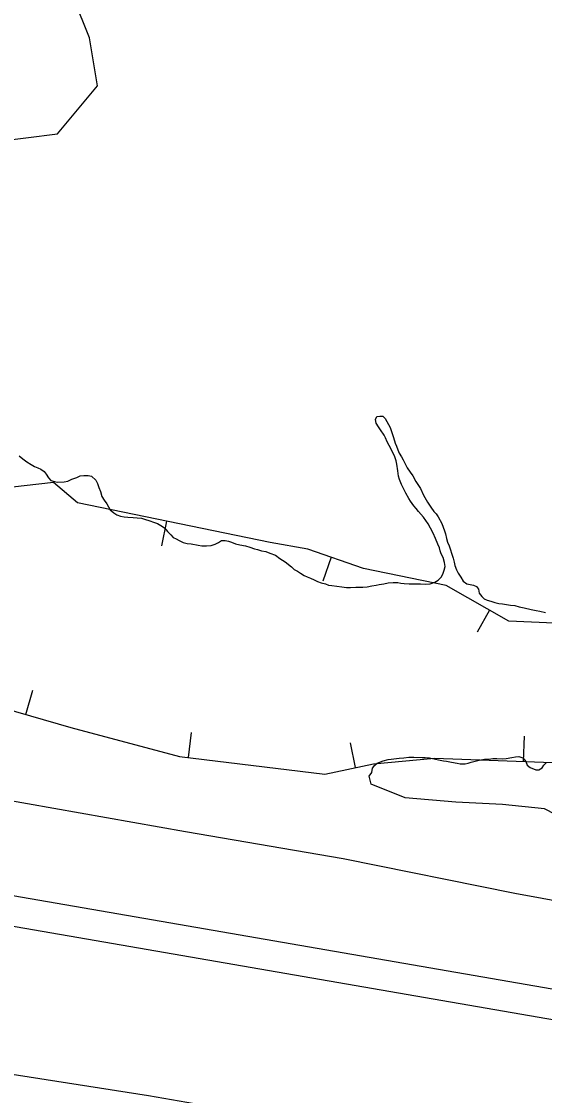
# Model space of a CAD drawing. Extents: x 3187622 to 3225504, y 800805 to 826213.
# Drawn here: x 3206222 to 3206739, y 808349 to 809409 of the extents above; entities that cross this region are included whole.
import ezdxf

# ---------------------------------------------------------------- set-up
doc = ezdxf.new("R2010")
doc.units = 0
for name, color, linetype in [('V-BORW-LINE', 7, 'Continuous'), ('V-LEVE-TOET', 7, 'Continuous'), ('V-SITE-VEGE', 7, 'Continuous'), ('V-SURV-LINE', 7, 'Continuous')]:
    doc.layers.add(name, color=color, linetype=linetype)

msp = doc.modelspace()

# ---------------------------------------------------------------- linework, layer by layer
at = {"layer": 'V-BORW-LINE'}
for p, q in [((3206365.3, 808916.2), (3206360.3, 808891.7)), ((3206527.9, 808880.5), (3206519.8, 808856.8)), ((3206684.5, 808828.4), (3206672.2, 808806.6)), ((3206226.2, 808725.3), (3206233.2, 808749.3)), ((3206387.1, 808682.7), (3206390.1, 808707.5)), ((3206552.1, 808672.8), (3206547, 808697.3)), ((3206718, 808679), (3206718.9, 808704))]:
    msp.add_line(p, q, dxfattribs=at)
for points in [[(3206875.1, 808809.7), (3206703.7, 808817.5), (3206641.8, 808852.6), (3206559.9, 808869.5), (3206504.8, 808888.3), (3206467.6, 808895.1), (3206277.3, 808934.3), (3206253.7, 808954.4), (3206198.2, 808947.9), (3206103.1, 808935.7), (3205991.3, 808953.7), (3205857, 809000.9), (3205867.7, 809021.4), (3205941.8, 809041.6), (3206006.7, 809085.1), (3205878.3, 809062.1), (3205765.7, 809079.5), (3205584.2, 809112.5), (3205495, 809175.9), (3205413.3, 809226.3), (3205270.3, 809328.8), (3205185, 809406.4)], [(3205218.8, 809054.6), (3205276.2, 809029.7), (3205362, 808975.6), (3205479.3, 808924.6), (3205570.1, 808884.1), (3205615.4, 808848.5), (3205697.9, 808825.4), (3205769.3, 808815.9), (3205863, 808805.6), (3206025.5, 808768.9), (3206106.9, 808746.2), (3206203.6, 808731.8), (3206270.6, 808712.3), (3206378.2, 808683.8), (3206521.8, 808666.5), (3206569.8, 808676.5), (3206630.2, 808682.1), (3206764.8, 808677.3)]]:
    msp.add_lwpolyline(points, dxfattribs=at)
at = {"layer": 'V-LEVE-TOET'}
for points in [[(3208190, 808304.5), (3208038.9, 808332.2), (3207847.4, 808358.3), (3207684, 808384.8), (3207544.9, 808407.2), (3207382.8, 808431.1), (3207205.3, 808462.5), (3207029.3, 808495.2), (3206871.5, 808519.1), (3206709.4, 808548.5), (3206539.7, 808582.8), (3206383.9, 808609.5), (3206202, 808641.8), (3206032.6, 808669.3), (3205914.6, 808689.5), (3205792, 808708.7)], [(3205710.2, 808447.4), (3205899.2, 808420.9), (3206079.6, 808391), (3206347.5, 808349.1), (3206544.4, 808315.1), (3206732, 808287.8), (3206967.8, 808242.8), (3207149.9, 808207.2), (3207375.9, 808161.4), (3207630.1, 808116.1), (3207894.9, 808076.7), (3208125.4, 808039.4), (3208371.1, 807996)]]:
    msp.add_lwpolyline(points, dxfattribs=at)
at = {"layer": 'V-SITE-VEGE'}
for points in [[(3205871.1, 809456.3), (3205871.1, 809408.9), (3205823.7, 809353.7), (3205768.5, 809290.5), (3205729, 809235.3), (3205744.8, 809203.7), (3205823.7, 809195.8), (3205902.6, 809243.2), (3205950, 809243.2), (3205973.6, 809187.9), (3205989.4, 809156.3), (3206036.8, 809148.5), (3206123.5, 809172.1), (3206163, 809251.1), (3206194.6, 809290.5), (3206257.7, 809298.4), (3206297.1, 809345.8), (3206289.2, 809393.1), (3206257.7, 809472.1)], [(3206580.4, 809001), (3206576.7, 809006.1), (3206574.7, 809009.1), (3206572.5, 809012.7), (3206571.8, 809016.3), (3206573.1, 809019.3), (3206576.1, 809019.7), (3206579.2, 809019.7), (3206581.4, 809017.4), (3206583.1, 809014.6), (3206584.8, 809011.5), (3206586.3, 809008.7), (3206587.3, 809005.7), (3206589.5, 808998.6), (3206591.4, 808993), (3206592.4, 808990), (3206593.8, 808986.4), (3206595.3, 808983.3), (3206597.5, 808979.5), (3206599, 808976.7), (3206601, 808972.7), (3206603.2, 808968.6), (3206606.2, 808964.5), (3206608.6, 808960.7), (3206611.6, 808955.3), (3206616.3, 808948.5), (3206619.2, 808941.8), (3206623.2, 808935), (3206626.4, 808929.9), (3206629.6, 808925.5), (3206631.6, 808923.2), (3206633.8, 808920.4), (3206637.3, 808913.8), (3206638.7, 808910.3), (3206639.9, 808906.7), (3206640.9, 808903.7), (3206641.9, 808899.1), (3206643.1, 808895.3), (3206644.5, 808891.7), (3206646, 808887.9), (3206647, 808884.4), (3206648.4, 808879.6), (3206649.4, 808875.5), (3206650.1, 808872.5), (3206652, 808867.9), (3206653.5, 808864.8), (3206656, 808860.8), (3206658.4, 808856.9), (3206662.2, 808854.1), (3206668.7, 808853), (3206671.5, 808851.7), (3206673.7, 808848.9), (3206674.4, 808845.1), (3206676.9, 808841.8), (3206679.1, 808839.5), (3206682.2, 808838.2), (3206685.7, 808837.1), (3206689.7, 808835.8), (3206693.7, 808834.7), (3206697.3, 808834.4), (3206705.3, 808833.3), (3206709.4, 808832.7), (3206713.9, 808831.7), (3206718.7, 808830.6), (3206725.7, 808829), (3206730.5, 808827.9), (3206734.3, 808827.3), (3206739.8, 808826)], [(3206359.7, 808911.9), (3206363.2, 808909.6), (3206366.4, 808905.8), (3206369.7, 808902.7), (3206371.9, 808900.1), (3206374.7, 808898.6), (3206377.7, 808897), (3206381.7, 808895.2), (3206385.7, 808894.1), (3206389.5, 808893.8), (3206396.5, 808892.5), (3206400.1, 808891.9), (3206404.9, 808891.8), (3206409.4, 808892), (3206413.2, 808893.5), (3206416.5, 808895.2), (3206419.6, 808896.9), (3206423.4, 808897.1), (3206426.4, 808896.3), (3206429.4, 808895.5), (3206433.4, 808893.7), (3206437.7, 808892.6), (3206443.3, 808891.8), (3206447.5, 808890.5), (3206452.3, 808888.9), (3206455.3, 808888.1), (3206459.1, 808886.8), (3206463.4, 808886.2), (3206467.4, 808884.6), (3206472.9, 808882.5), (3206477.4, 808879.4), (3206482.4, 808876.1), (3206488.7, 808871), (3206491.4, 808868.4), (3206494.7, 808866.6), (3206497.7, 808864.8), (3206501.4, 808862.4), (3206504.2, 808861.1), (3206507.5, 808859.8), (3206511.2, 808858.3), (3206514.5, 808856.4), (3206518, 808855.1), (3206522.3, 808854.1), (3206525.5, 808853), (3206528.6, 808852.7), (3206533.6, 808851.9), (3206538.6, 808851.3), (3206543.2, 808850.7), (3206547, 808850.7), (3206552.3, 808850.9), (3206556.1, 808851.1), (3206559.4, 808851), (3206563.6, 808851.2), (3206568.2, 808852.2), (3206572.3, 808852.9), (3206575.3, 808853.6), (3206579.9, 808854.3), (3206584.4, 808855.2), (3206589.2, 808855.6), (3206593.8, 808855.6), (3206596.8, 808855), (3206600.1, 808854.7), (3206605.1, 808854.4), (3206616.2, 808854.3), (3206621.3, 808853.9), (3206625.8, 808854.4), (3206630.4, 808855.8), (3206633.7, 808857.8), (3206636.8, 808860.8), (3206638.3, 808863.8), (3206639.6, 808867.8), (3206640.5, 808871.3), (3206640, 808875.4), (3206638.6, 808880.2), (3206636.8, 808884), (3206635.6, 808886.8), (3206634.9, 808889.9), (3206633.4, 808893.4), (3206631, 808899), (3206628.8, 808904.1), (3206626.1, 808909.2), (3206623.9, 808913.5), (3206619.2, 808920.1), (3206614.2, 808925.8), (3206612, 808928.6), (3206609.7, 808931.1), (3206606.5, 808935.7), (3206604.8, 808938.5), (3206601.8, 808943.6), (3206600.1, 808946.9), (3206597.4, 808952.3), (3206595.4, 808957.1), (3206594.5, 808960.6), (3206593.8, 808965.7), (3206592.9, 808972.3), (3206592.2, 808975.8), (3206590.7, 808980.6), (3206585.3, 808990.8), (3206583.3, 808994.4), (3206581.6, 808998.2), (3206580.4, 809001)], [(3206219.5, 808980.6), (3206223.2, 808977.5), (3206227.2, 808974.6), (3206231.5, 808972.1), (3206234.7, 808970.2), (3206238, 808968.7), (3206241, 808967.4), (3206244.3, 808965.1), (3206246.5, 808962.5), (3206248.7, 808958.9), (3206251, 808956.1), (3206254.5, 808955.1), (3206257.5, 808954.5), (3206264.1, 808954.9), (3206267.9, 808955.6), (3206271.7, 808957.4), (3206276.8, 808959.3), (3206280.1, 808960.8), (3206283.6, 808961.2), (3206287.7, 808961.2), (3206291.2, 808960.4), (3206295.4, 808956.5), (3206297.1, 808953.2), (3206298.3, 808949.4), (3206300.1, 808945.3), (3206301.5, 808940.5), (3206303.7, 808936.9), (3206306.2, 808933.1), (3206307.9, 808930.3), (3206309.6, 808927.3), (3206313.1, 808924.2), (3206316.1, 808922.4), (3206319.7, 808921.1), (3206323.4, 808920.5), (3206327, 808920.2), (3206332.3, 808919.6), (3206336.3, 808919.3), (3206340.6, 808919), (3206344.4, 808917.7), (3206347.9, 808916.6), (3206353.4, 808914.8), (3206356.4, 808913.7), (3206359.7, 808911.9)], [(3206760.6, 808621.1), (3206738.7, 808632), (3206697.2, 808636.4), (3206651.3, 808638.6), (3206601.1, 808642.9), (3206567.4, 808656.4), (3206565.6, 808664.5), (3206568.1, 808668), (3206569, 808672.3), (3206571, 808675.3), (3206573.6, 808677.1), (3206579.4, 808679.5), (3206584.2, 808680.7), (3206587.3, 808681.2), (3206595.1, 808682.1), (3206599.7, 808682.5), (3206604.7, 808683.2), (3206609.8, 808683.1), (3206617.8, 808682.8), (3206620.9, 808682.7), (3206625.2, 808682.4), (3206631, 808681.3), (3206634, 808680.5), (3206639, 808679.7), (3206642, 808679.1), (3206646.8, 808678.3), (3206652.4, 808677.2), (3206655.6, 808676.7), (3206660.4, 808676.6), (3206663.5, 808677.3), (3206666.5, 808678.3), (3206672.9, 808680), (3206675.9, 808680.4), (3206679.4, 808681.1), (3206683.7, 808681.3), (3206687.8, 808681.8), (3206691.6, 808681.7), (3206696.9, 808681.6), (3206700.9, 808681.8), (3206706.7, 808682.8), (3206710.3, 808683.5), (3206713.6, 808683.7), (3206717.3, 808682.6), (3206720.3, 808679), (3206721.8, 808675.2), (3206724.8, 808672.9), (3206730.3, 808670.8), (3206733.3, 808670.8), (3206736.4, 808672.7), (3206738.2, 808675.2), (3206740.5, 808677.5)]]:
    msp.add_lwpolyline(points, dxfattribs=at)
at = {"layer": 'V-SURV-LINE'}
for points in [[(3205689.5, 808637.1), (3208411.9, 808166.7)], [(3208406.8, 808137.1), (3205684.4, 808607.5)]]:
    msp.add_lwpolyline(points, dxfattribs=at)

doc.saveas('drawing.dxf')
